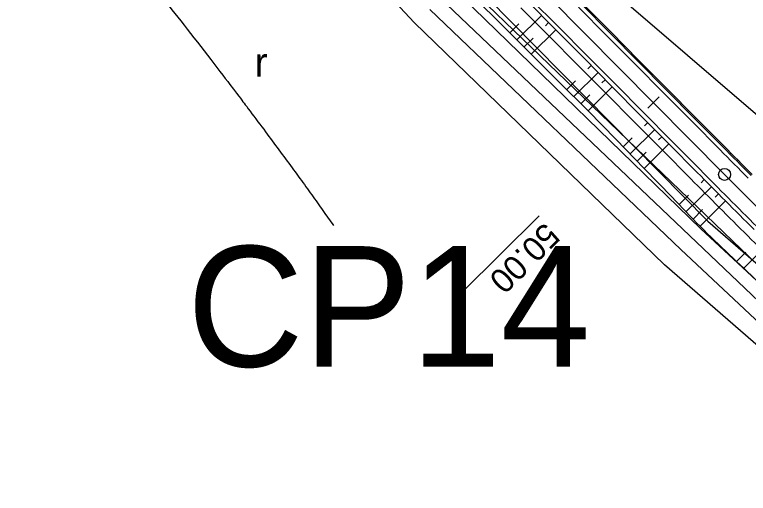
# Model space of a CAD drawing. Extents: x -495905 to -478420, y -1113297 to -1107716.
# Drawn here: x -481479.6 to -481388.3, y -1112951 to -1112891.4 of the extents above; entities that cross this region are included whole.
import ezdxf

# ---------------------------------------------------------------- set-up
doc = ezdxf.new("R2010")
doc.units = 0
for name, color, linetype in [('01_OBVOD PÚ', 7, 'Continuous'), ('03_PC_OBJEKTY_NÁVRH_PR', 7, 'Continuous'), ('07_VODOVOD', 7, 'Continuous'), ('2D_VRSTEVNICE', 7, 'Continuous'), ('C11_HATCH_SLOPE_L', 7, 'Continuous'), ('C11_HATCH_SLOPE_R', 7, 'Continuous'), ('C11_HLBODY', 7, 'Continuous'), ('C11_HRANA_TELESO', 7, 'Continuous'), ('C11_KORUNA', 7, 'Continuous'), ('C11_OSA', 7, 'Continuous'), ('C11_PRIKOP', 7, 'Continuous'), ('C11_STANICENI', 7, 'Continuous'), ('C11_VOZOVKA', 7, 'Continuous'), ('C11_ZPEVKRAJ', 7, 'Continuous'), ('ODVODNĚNÍ PLOŠNÉ', 7, 'Continuous'), ('zamereni', 7, 'Continuous')]:
    doc.layers.add(name, color=color, linetype=linetype)

msp = doc.modelspace()

# ---------------------------------------------------------------- linework, layer by layer
at = {"layer": '01_OBVOD PÚ'}
msp.add_line((-481426.67, -1112889.24), (-481378.69, -1112935.08), dxfattribs=at)
at = {"layer": '07_VODOVOD'}
msp.add_lwpolyline([(-481447.469, -1112865.773), (-481438.82, -1112866.211), (-481429.961, -1112867.07), (-481404.32, -1112889.15), (-481378.961, -1112910.98), (-481353.922, -1112932.449), (-481328.633, -1112953.9), (-481296.867, -1112980.631), (-481265.188, -1113007.369), (-481233.344, -1113034.369), (-481201.773, -1113061.42), (-481169.992, -1113088.439), (-481138.523, -1113115.131), (-481106.633, -1113142.02), (-481094.664, -1113152.178)], dxfattribs=at)
at = {"layer": '2D_VRSTEVNICE'}
for points in [[(-481551.297, -1112756.923), (-481547.439, -1112761.88), (-481547.108, -1112762.465), (-481545.918, -1112763.498), (-481537.582, -1112762.562), (-481513.68, -1112779.11), (-481513.68, -1112779.11), (-481513.68, -1112779.11), (-481491.05, -1112801.053), (-481482.63, -1112813.077), (-481477.046, -1112818.516), (-481476.802, -1112818.754), (-481456.215, -1112823.288), (-481442.015, -1112835.857), (-481424.797, -1112850.416), (-481413.209, -1112859.511), (-481391.618, -1112878.033), (-481383.263, -1112885.765), (-481360.322, -1112899.498), (-481357.849, -1112904.163), (-481349.128, -1112925.411), (-481341.11, -1112928.517), (-481329.778, -1112937.87), (-481311.643, -1112957.652), (-481301.828, -1112966.078), (-481283.861, -1112978.008), (-481278.864, -1112980.296), (-481258.374, -1112999.066), (-481255.375, -1113002.958), (-481236.21, -1113021.081), (-481230.44, -1113026.215), (-481206.755, -1113043.848), (-481197.566, -1113052.007), (-481170.885, -1113066.189)], [(-481485.204, -1112872.243), (-481498.295, -1112857.935), (-481494.361, -1112860.267), (-481494.146, -1112860.395), (-481493.265, -1112858.467), (-481487.296, -1112859.322), (-481474.361, -1112877.674), (-481472.534, -1112878.07), (-481465.142, -1112883.97), (-481445.804, -1112909.179), (-481439.91, -1112917.64)]]:
    msp.add_open_spline(points, degree=2, dxfattribs=at)
at = {"layer": 'C11_HATCH_SLOPE_L'}
for p, q in [((-481404.67, -1112894.545), (-481404.612, -1112894.486)), ((-481404.553, -1112894.428), (-481404.553, -1112894.428)), ((-481403.791, -1112895.433), (-481403.672, -1112895.316)), ((-481402.911, -1112896.321), (-481402.852, -1112896.262)), ((-481402.792, -1112896.203), (-481402.792, -1112896.203)), ((-481402.031, -1112897.209), (-481401.912, -1112897.09)), ((-481397.633, -1112901.649), (-481397.572, -1112901.588)), ((-481397.511, -1112901.528), (-481397.511, -1112901.528)), ((-481396.753, -1112902.537), (-481396.63, -1112902.416)), ((-481395.874, -1112903.425), (-481395.812, -1112903.364)), ((-481395.75, -1112903.303), (-481395.75, -1112903.303)), ((-481394.994, -1112904.313), (-481394.87, -1112904.191)), ((-481390.595, -1112908.754), (-481390.534, -1112908.692)), ((-481390.472, -1112908.631), (-481390.472, -1112908.631)), ((-481389.716, -1112909.642), (-481389.595, -1112909.522)), ((-481388.837, -1112910.527), (-481388.778, -1112910.468)), ((-481388.719, -1112910.41), (-481388.719, -1112910.41))]:
    msp.add_line(p, q, dxfattribs=at)
at = {"layer": 'C11_HATCH_SLOPE_R'}
for p, q in [((-481414.025, -1112891.495), (-481417.089, -1112894.53)), ((-481416.853, -1112892.537), (-481417.974, -1112893.648)), ((-481413.146, -1112892.383), (-481413.558, -1112892.792)), ((-481412.266, -1112893.271), (-481415.319, -1112896.295)), ((-481415.088, -1112894.307), (-481416.204, -1112895.413)), ((-481407.867, -1112897.712), (-481408.277, -1112898.118)), ((-481406.988, -1112898.6), (-481410.009, -1112901.593)), ((-481409.79, -1112899.616), (-481410.894, -1112900.71)), ((-481406.108, -1112899.488), (-481406.516, -1112899.892)), ((-481405.228, -1112900.376), (-481408.24, -1112903.359)), ((-481408.025, -1112901.386), (-481409.125, -1112902.476)), ((-481400.83, -1112904.816), (-481401.236, -1112905.218)), ((-481399.95, -1112905.704), (-481403.009, -1112908.734)), ((-481402.758, -1112906.726), (-481403.876, -1112907.833)), ((-481399.071, -1112906.592), (-481399.475, -1112906.992)), ((-481398.191, -1112907.48), (-481401.274, -1112910.534)), ((-481401.01, -1112908.514), (-481402.141, -1112909.634)), ((-481393.792, -1112911.921), (-481394.194, -1112912.318)), ((-481392.913, -1112912.809), (-481396.065, -1112915.931)), ((-481392.031, -1112913.698), (-481392.43, -1112914.095)), ((-481395.764, -1112913.874), (-481396.933, -1112915.032)), ((-481391.147, -1112914.587), (-481394.315, -1112917.74)), ((-481394.01, -1112915.664), (-481395.191, -1112916.836)), ((-481385.825, -1112919.894), (-481388.87, -1112922.972)), ((-481388.643, -1112920.956), (-481389.784, -1112922.106))]:
    msp.add_line(p, q, dxfattribs=at)
at = {"layer": 'C11_HLBODY'}
msp.add_circle((-481391.265, -1112911.275), 0.75, dxfattribs=at)
at = {"layer": 'C11_HRANA_TELESO'}
for p, q in [((-481422.399, -1112889.233), (-481418.86, -1112892.765)), ((-481408.954, -1112889.991), (-481405.433, -1112893.541)), ((-481418.86, -1112892.765), (-481415.319, -1112896.295)), ((-481405.433, -1112893.541), (-481401.912, -1112897.09)), ((-481415.319, -1112896.295), (-481411.779, -1112899.827)), ((-481401.912, -1112897.09), (-481398.391, -1112900.641)), ((-481411.779, -1112899.827), (-481408.24, -1112903.359)), ((-481398.391, -1112900.641), (-481394.87, -1112904.191)), ((-481408.24, -1112903.359), (-481404.744, -1112906.933)), ((-481394.87, -1112904.191), (-481391.349, -1112907.741)), ((-481404.744, -1112906.933), (-481401.274, -1112910.534)), ((-481401.274, -1112910.534), (-481397.801, -1112914.132))]:
    msp.add_line(p, q, dxfattribs=at)
for centre, radius, start, end in [((-479258.593, -1110808.225), 2992.76, 224.550017, 224.645628), ((-479223.984, -1110817.496), 3020.16, 223.964586, 224.059758), ((-480692.762, -1112195.782), 1006.678, 225.821244, 226.107764), ((-480697.007, -1112191.858), 1006.58, 226.436722, 226.723272)]:
    msp.add_arc(centre, radius, start, end, dxfattribs=at)
at = {"layer": 'C11_KORUNA'}
for p, q in [((-481415.785, -1112889.719), (-481412.266, -1112893.271)), ((-481409.069, -1112890.104), (-481405.55, -1112893.657)), ((-481412.266, -1112893.271), (-481408.747, -1112896.823)), ((-481405.55, -1112893.657), (-481402.031, -1112897.209)), ((-481408.747, -1112896.823), (-481405.228, -1112900.376)), ((-481402.031, -1112897.209), (-481398.513, -1112900.761)), ((-481405.228, -1112900.376), (-481401.71, -1112903.928)), ((-481398.513, -1112900.761), (-481394.994, -1112904.313)), ((-481401.71, -1112903.928), (-481398.191, -1112907.48)), ((-481394.994, -1112904.313), (-481391.475, -1112907.866)), ((-481398.191, -1112907.48), (-481394.672, -1112911.033))]:
    msp.add_line(p, q, dxfattribs=at)
for centre, radius, start, end in [((-479264.402, -1110801.897), 2993.25, 224.714353, 224.809956), ((-479258.013, -1110795.558), 3006.75, 224.714542, 224.809925), ((-480680.814, -1112207.528), 1002.25, 224.867603, 225.154083)]:
    msp.add_arc(centre, radius, start, end, dxfattribs=at)
at = {"layer": 'C11_OSA'}
msp.add_line((-481472.723, -1112829.041), (-481391.265, -1112911.275), dxfattribs=at)
msp.add_arc((-480680.814, -1112207.528), 1000, 224.728347, 227.633472, dxfattribs=at)
at = {"layer": 'C11_PRIKOP'}
for p, q in [((-481416.613, -1112890.539), (-481413.09, -1112894.088)), ((-481413.09, -1112894.088), (-481409.567, -1112897.636)), ((-481409.567, -1112897.636), (-481406.044, -1112901.184)), ((-481406.044, -1112901.184), (-481402.521, -1112904.732)), ((-481402.521, -1112904.732), (-481398.999, -1112908.28)), ((-481398.999, -1112908.28), (-481395.476, -1112911.828))]:
    msp.add_line(p, q, dxfattribs=at)
for centre, radius, start, end in [((-479258.886, -1110791.489), 3010.125, 224.781272, 224.8766), ((-480681.635, -1112206.709), 1003.372, 224.933822, 225.220303), ((-480681.643, -1112206.709), 1003.366, 225.22065, 225.507131)]:
    msp.add_arc(centre, radius, start, end, dxfattribs=at)
at = {"layer": 'C11_STANICENI'}
for p, q in [((-481400.822, -1112903.048), (-481399.401, -1112901.641)), ((-481414.32, -1112916.42), (-481423.911, -1112925.92))]:
    msp.add_line(p, q, dxfattribs=at)
at = {"layer": 'C11_VOZOVKA'}
for p, q in [((-481415.429, -1112889.367), (-481411.911, -1112892.919)), ((-481409.424, -1112890.456), (-481405.905, -1112894.009)), ((-481411.911, -1112892.919), (-481408.392, -1112896.472)), ((-481405.905, -1112894.009), (-481402.387, -1112897.561)), ((-481408.392, -1112896.472), (-481404.873, -1112900.024)), ((-481402.387, -1112897.561), (-481398.868, -1112901.113)), ((-481404.873, -1112900.024), (-481401.354, -1112903.576)), ((-481398.868, -1112901.113), (-481395.349, -1112904.665)), ((-481401.354, -1112903.576), (-481397.836, -1112907.128)), ((-481395.349, -1112904.665), (-481391.83, -1112908.218)), ((-481397.836, -1112907.128), (-481394.317, -1112910.681))]:
    msp.add_line(p, q, dxfattribs=at)
for centre, radius, start, end in [((-479263.692, -1110801.192), 2994.75, 224.714375, 224.809953), ((-479258.723, -1110796.262), 3005.25, 224.714522, 224.809931), ((-480680.814, -1112207.528), 1001.75, 224.867603, 225.154083)]:
    msp.add_arc(centre, radius, start, end, dxfattribs=at)
at = {"layer": 'C11_ZPEVKRAJ'}
for p, q in [((-481415.429, -1112889.367), (-481411.911, -1112892.919)), ((-481409.424, -1112890.456), (-481405.905, -1112894.009)), ((-481411.911, -1112892.919), (-481408.392, -1112896.472)), ((-481405.905, -1112894.009), (-481402.387, -1112897.561)), ((-481408.392, -1112896.472), (-481404.873, -1112900.024)), ((-481402.387, -1112897.561), (-481398.868, -1112901.113)), ((-481404.873, -1112900.024), (-481401.354, -1112903.576)), ((-481398.868, -1112901.113), (-481395.349, -1112904.665)), ((-481401.354, -1112903.576), (-481397.836, -1112907.128)), ((-481395.349, -1112904.665), (-481391.83, -1112908.218)), ((-481397.836, -1112907.128), (-481394.317, -1112910.681))]:
    msp.add_line(p, q, dxfattribs=at)
for centre, radius, start, end in [((-479263.692, -1110801.192), 2994.75, 224.714375, 224.809953), ((-479258.723, -1110796.262), 3005.25, 224.714522, 224.809931), ((-480680.814, -1112207.528), 1001.75, 224.867603, 225.154083)]:
    msp.add_arc(centre, radius, start, end, dxfattribs=at)
at = {"layer": 'ODVODNĚNÍ PLOŠNÉ'}
msp.add_lwpolyline([(-481606.017, -1112677.167), (-481582.368, -1112709.931), (-481557.185, -1112742.502), (-481526.985, -1112776.8), (-481493.026, -1112812.521), (-481455.388, -1112851.698), (-481426.163, -1112884.939), (-481383.761, -1112925.833)], dxfattribs=at)
at = {"layer": 'zamereni'}
for p, q in [((-481429.86, -1112892.38), (-481457.24, -1112862.8)), ((-481423.98, -1112885.99), (-481393.33, -1112917.11)), ((-481394.22, -1112918.04), (-481425.43, -1112887.72)), ((-481396.7, -1112920.61), (-481427.92, -1112890.77)), ((-481429.86, -1112892.38), (-481398.74, -1112922.54)), ((-481393.33, -1112917.11), (-481376, -1112932.2)), ((-481377.57, -1112933.56), (-481394.22, -1112918.04)), ((-481396.7, -1112920.61), (-481379.74, -1112936.62)), ((-481380.91, -1112938.06), (-481398.74, -1112922.54))]:
    msp.add_line(p, q, dxfattribs=at)

# ---------------------------------------------------------------- texts
at = {"layer": '03_PC_OBJEKTY_NÁVRH_PR'}
msp.add_text('CP14', height=15, dxfattribs=at).set_placement((-481458.12, -1112935.21))
at = {"layer": 'C11_STANICENI'}
msp.add_text('50.00', height=3, rotation=224.72836, dxfattribs=at).set_placement((-481413.616, -1112917.129))
at = {"layer": 'zamereni'}
msp.add_text('r', height=3.6, dxfattribs=at).set_placement((-481449.71, -1112899.1))

doc.saveas('drawing.dxf')
